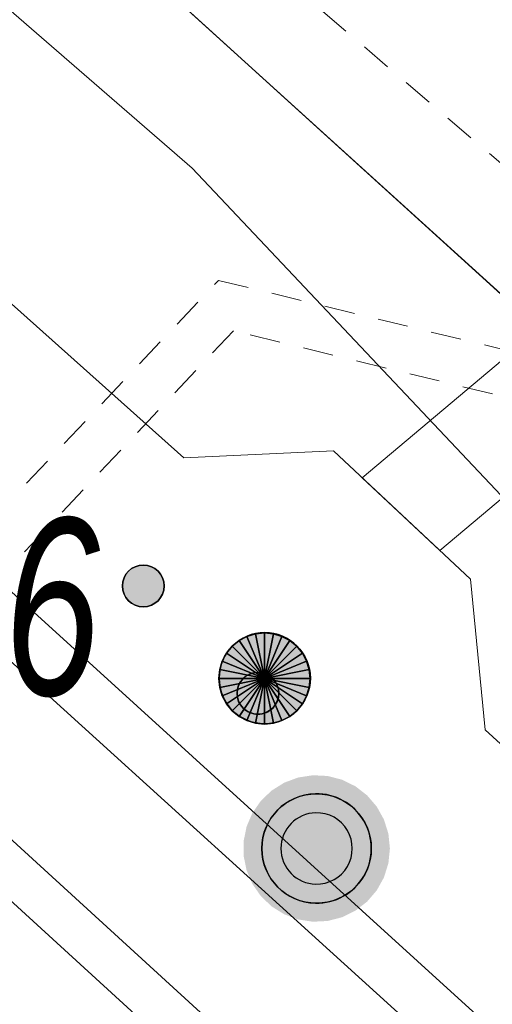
# Model space of a CAD drawing. Header units: metres. Extents: x 2695560 to 2696939, y 1260491 to 1262050.
# Tile 561 of 656: x 2696012 to 2696015, y 1261172 to 1261179. Entities that reach past the tile are written whole.
import ezdxf

# ---------------------------------------------------------------- set-up
doc = ezdxf.new("R2010")
doc.units = ezdxf.units.M
doc.linetypes.add('AUSGEZOGEN', pattern=[0])
doc.linetypes.add('VERDECKT2_S2', pattern=[0.36, 0.2, -0.16])
for name, color, linetype in [('XR$1$AV_Lagefixpunkt-Nr.', 7, 'AUSGEZOGEN'), ('XR$1$AV_Lagefixpunkte', 7, 'AUSGEZOGEN'), ('XR$1$AV_Linien (BB)', 7, 'AUSGEZOGEN'), ('XR$1$EW_LK_Bauwerk_FL_Linie_Punkt', 1, 'AUSGEZOGEN'), ('XR$1$EW_LK_Knoten', 1, 'AUSGEZOGEN'), ('XR$1$Liegenschaftsgrenzen', 7, 'AUSGEZOGEN'), ('XR$1$PFAV', 255, 'AUSGEZOGEN'), ('XR$1$PFEW', 255, 'AUSGEZOGEN'), ('XR$1$RAEW', 8, 'AUSGEZOGEN')]:
    doc.layers.add(name, color=color, linetype=linetype)
for name, color, linetype, lineweight in [('XR$2$ABW-Linie-R-ungenau', 4, 'VERDECKT2_S2', 18), ('XR$2$ABW-LinieFlaeche-R-genau', 4, 'AUSGEZOGEN', 18), ('XR$2$ABW-LinieFlaeche-R-ungenau', 4, 'VERDECKT2_S2', 18), ('XR$2$ELE-Flaeche-oberirdisch', 1, 'AUSGEZOGEN', 18), ('XR$2$ELE-Punkt', 1, 'AUSGEZOGEN', 18), ('XR$2$KOM-Linie-U-genau', 91, 'AUSGEZOGEN', 18)]:
    doc.layers.add(name, color=color, linetype=linetype, lineweight=lineweight)
doc.styles.add('ARIAL', font='arial.ttf')

# ---------------------------------------------------------------- blocks, each defined once
blk = doc.blocks.new('COMPLEXOBJECT_627')
at = {"layer": 'XR$1$AV_Linien (BB)', "color": 7, "linetype": 'AUSGEZOGEN', "transparency": 33554687}
blk.add_lwpolyline([(6008.311, 11177.006), (6056.879, 11132.95), (6078.507, 11113.365)], dxfattribs=at)
blk = doc.blocks.new('BWAV1')
at = {"layer": 'XR$1$PFAV', "transparency": 33554687}
blk.add_hatch(color=7, dxfattribs=at).paths.add_polyline_path([(0.67, 0), (0.6563, 0.1349), (0.6157, 0.2642), (0.5499, 0.3827), (0.4616, 0.4856), (0.3544, 0.5686), (0.2327, 0.6283), (0.1015, 0.6623), (-0.0339, 0.6691), (-0.1679, 0.6486), (-0.2951, 0.6015), (-0.4101, 0.5298), (-0.5084, 0.4364), (-0.5858, 0.3252), (-0.6393, 0.2006), (-0.6666, 0.0678), (-0.6666, -0.0678), (-0.6393, -0.2006), (-0.5858, -0.3252), (-0.5084, -0.4364), (-0.4101, -0.5298), (-0.2951, -0.6015), (-0.1679, -0.6486), (-0.0339, -0.6691), (0.1015, -0.6623), (0.2327, -0.6283), (0.3544, -0.5686), (0.4616, -0.4856), (0.5499, -0.3827), (0.6157, -0.2642), (0.6563, -0.1349)])
at = {"color": 7, "transparency": 33554687}
for radius, start, end in [(0.5, 91.19481, 268.80519), (0.5, 268.80519, 91.19481), (0.3262, 91.19481, 268.80519), (0.3262, 268.80519, 91.19481)]:
    blk.add_arc((0, 0), radius, start, end, dxfattribs=at)
at = {"layer": 'XR$1$PFAV', "transparency": 33554687}
blk.add_circle((0, 0), 0.5, dxfattribs=at)
blk = doc.blocks.new('BEW15')
at = {"layer": 'XR$1$PFEW', "transparency": 33554687}
h = blk.add_hatch(color=7, dxfattribs=at)
h.paths.add_polyline_path([(-0.5, 0), (-0.497, -0.05), (-0.489, -0.1), (-0.477, -0.15), (-0.459, -0.197), (-0.437, -0.242), (-0.41, -0.285), (-0.379, -0.326), (-0.344, -0.362), (-0.306, -0.395), (-0.264, -0.424), (-0.22, -0.449), (-0.173, -0.469), (-0.125, -0.484), (-0.075, -0.494), (-0.025, -0.499), (0.026, -0.499), (0.076, -0.494), (0.126, -0.484), (0.174, -0.469), (0.22, -0.449), (0.265, -0.424), (0.306, -0.395), (0.345, -0.362), (0.38, -0.326), (0.411, -0.285), (0.437, -0.242), (0.46, -0.197), (0.477, -0.15), (0.49, -0.1), (0.498, -0.05), (0.5, 0), (0.498, 0.051), (0.49, 0.101), (0.477, 0.15), (0.46, 0.197), (0.437, 0.243), (0.411, 0.286), (0.38, 0.326), (0.345, 0.363), (0.306, 0.396), (0.265, 0.424), (0.22, 0.449), (0.174, 0.469), (0.126, 0.484), (0.076, 0.494), (0.026, 0.5), (-0.025, 0.5), (-0.075, 0.494), (-0.125, 0.484), (-0.173, 0.469), (-0.22, 0.449), (-0.264, 0.424), (-0.306, 0.396), (-0.344, 0.363), (-0.379, 0.326), (-0.41, 0.286), (-0.437, 0.243), (-0.459, 0.197), (-0.477, 0.15), (-0.489, 0.101), (-0.497, 0.051)])
h.paths.add_polyline_path([(0.01, 0.001), (0.01, 0), (0.01, -0.001), (0.01, -0.002), (0.01, -0.003), (0.009, -0.004), (0.009, -0.005), (0.009, -0.006), (0.008, -0.006), (0.007, -0.007), (0.006, -0.008), (0.006, -0.008), (0.005, -0.009), (0.004, -0.009), (0.003, -0.01), (0.002, -0.01), (0.001, -0.01), (0, -0.01), (-0.001, -0.01), (-0.002, -0.01), (-0.003, -0.009), (-0.004, -0.009), (-0.005, -0.008), (-0.006, -0.008), (-0.007, -0.007), (-0.007, -0.006), (-0.008, -0.006), (-0.008, -0.005), (-0.009, -0.004), (-0.009, -0.003), (-0.009, -0.002), (-0.01, -0.001), (-0.01, 0), (-0.01, 0.001), (-0.009, 0.002), (-0.009, 0.003), (-0.009, 0.004), (-0.008, 0.005), (-0.008, 0.006), (-0.007, 0.007), (-0.007, 0.007), (-0.006, 0.008), (-0.005, 0.009), (-0.004, 0.009), (-0.003, 0.01), (-0.002, 0.01), (-0.001, 0.01), (0, 0.01), (0.001, 0.01), (0.002, 0.01), (0.003, 0.01), (0.004, 0.01), (0.005, 0.009), (0.006, 0.009), (0.006, 0.008), (0.007, 0.007), (0.008, 0.007), (0.009, 0.006), (0.009, 0.005), (0.009, 0.004), (0.01, 0.003), (0.01, 0.002)], flags=16)
at = {"color": 1, "transparency": 33554687}
for start, end in [(0, 180), (180, 0)]:
    blk.add_arc((0, 0), 0.5, start, end, dxfattribs=at)
at = {"layer": 'XR$1$PFEW', "transparency": 33554687}
blk.add_circle((0, 0), 0.5, dxfattribs=at)
blk = doc.blocks.new('BEW957')
at = {"layer": 'XR$1$RAEW', "transparency": 33554687}
blk.add_hatch(color=1, dxfattribs=at).paths.add_polyline_path([(-0.5, 0), (-0.497, -0.051), (-0.49, -0.101), (-0.477, -0.15), (-0.459, -0.197), (-0.437, -0.243), (-0.41, -0.286), (-0.379, -0.326), (-0.344, -0.362), (-0.306, -0.395), (-0.264, -0.424), (-0.22, -0.449), (-0.174, -0.469), (-0.125, -0.484), (-0.076, -0.494), (-0.025, -0.499), (0.025, -0.499), (0.076, -0.494), (0.125, -0.484), (0.174, -0.469), (0.22, -0.449), (0.264, -0.424), (0.306, -0.395), (0.344, -0.362), (0.379, -0.326), (0.41, -0.286), (0.437, -0.243), (0.459, -0.197), (0.477, -0.15), (0.49, -0.101), (0.497, -0.051), (0.5, 0), (0.497, 0.051), (0.49, 0.101), (0.477, 0.15), (0.459, 0.197), (0.437, 0.243), (0.41, 0.286), (0.379, 0.326), (0.344, 0.362), (0.306, 0.395), (0.264, 0.424), (0.22, 0.449), (0.174, 0.469), (0.125, 0.484), (0.076, 0.494), (0.025, 0.499), (-0.025, 0.499), (-0.076, 0.494), (-0.125, 0.484), (-0.174, 0.469), (-0.22, 0.449), (-0.264, 0.424), (-0.306, 0.395), (-0.344, 0.362), (-0.379, 0.326), (-0.41, 0.286), (-0.437, 0.243), (-0.459, 0.197), (-0.477, 0.15), (-0.49, 0.101), (-0.497, 0.051)])
at = {"color": 1, "transparency": 33554687}
for start, end in [(90, 180), (0, 90), (180, 270), (270, 0)]:
    blk.add_arc((0, 0), 0.5, start, end, dxfattribs=at)
at = {"layer": 'XR$1$RAEW', "color": 1, "transparency": 33554687}
blk.add_circle((0, 0), 0.5, dxfattribs=at)
blk = doc.blocks.new('ELE-SCHACHT_RUND')
at = {"layer": 'XR$2$ELE-Punkt', "linetype": 'AUSGEZOGEN', "lineweight": 25, "transparency": 33554687}
for points in [[(-114.8, 277.2, 2500), (0, 0, 2500), (-166.7, 249.4, 2500)], [(-114.8, 277.2), (0, 0), (-166.7, 249.4)], [(-114.8, 277.2, 2500), (-114.8, 277.2), (-166.7, 249.4), (-166.7, 249.4, 2500)], [(-58.5, 294.2, 2500), (0, 0, 2500), (-114.8, 277.2, 2500)], [(-58.5, 294.2), (0, 0), (-114.8, 277.2)], [(-58.5, 294.2, 2500), (-58.5, 294.2), (-114.8, 277.2), (-114.8, 277.2, 2500)], [(0, 300, 2500), (0, 0, 2500), (-58.5, 294.2, 2500)], [(0, 300), (0, 0), (-58.5, 294.2)], [(0, 300, 2500), (0, 300), (-58.5, 294.2), (-58.5, 294.2, 2500)], [(58.5, 294.2, 2500), (0, 0, 2500), (0, 300, 2500)], [(58.5, 294.2), (0, 0), (0, 300)], [(58.5, 294.2, 2500), (58.5, 294.2), (0, 300), (0, 300, 2500)], [(114.8, 277.2, 2500), (0, 0, 2500), (58.5, 294.2, 2500)], [(114.8, 277.2), (0, 0), (58.5, 294.2)], [(166.7, 249.4, 2500), (0, 0, 2500), (114.8, 277.2, 2500)], [(166.7, 249.4), (0, 0), (114.8, 277.2)], [(114.8, 277.2, 2500), (114.8, 277.2), (58.5, 294.2), (58.5, 294.2, 2500)], [(166.7, 249.4, 2500), (166.7, 249.4), (114.8, 277.2), (114.8, 277.2, 2500)], [(-212.1, 212.1, 2500), (0, 0, 2500), (-249.4, 166.7, 2500)], [(-212.1, 212.1), (0, 0), (-249.4, 166.7)], [(-212.1, 212.1, 2500), (-212.1, 212.1), (-249.4, 166.7), (-249.4, 166.7, 2500)], [(-166.7, 249.4, 2500), (0, 0, 2500), (-212.1, 212.1, 2500)], [(-166.7, 249.4), (0, 0), (-212.1, 212.1)], [(-166.7, 249.4, 2500), (-166.7, 249.4), (-212.1, 212.1), (-212.1, 212.1, 2500)], [(212.1, 212.1, 2500), (0, 0, 2500), (166.7, 249.4, 2500)], [(212.1, 212.1), (0, 0), (166.7, 249.4)], [(249.4, 166.7, 2500), (0, 0, 2500), (212.1, 212.1, 2500)], [(249.4, 166.7), (0, 0), (212.1, 212.1)], [(212.1, 212.1, 2500), (212.1, 212.1), (166.7, 249.4), (166.7, 249.4, 2500)], [(249.4, 166.7, 2500), (249.4, 166.7), (212.1, 212.1), (212.1, 212.1, 2500)], [(-249.4, 166.7, 2500), (0, 0, 2500), (-277.2, 114.8, 2500)], [(-249.4, 166.7), (0, 0), (-277.2, 114.8)], [(-249.4, 166.7, 2500), (-249.4, 166.7), (-277.2, 114.8), (-277.2, 114.8, 2500)], [(277.2, 114.8, 2500), (0, 0, 2500), (249.4, 166.7, 2500)], [(277.2, 114.8), (0, 0), (249.4, 166.7)], [(277.2, 114.8, 2500), (277.2, 114.8), (249.4, 166.7), (249.4, 166.7, 2500)], [(-277.2, 114.8, 2500), (0, 0, 2500), (-294.2, 58.5, 2500)], [(-277.2, 114.8), (0, 0), (-294.2, 58.5)], [(-277.2, 114.8, 2500), (-277.2, 114.8), (-294.2, 58.5), (-294.2, 58.5, 2500)], [(294.2, 58.5, 2500), (0, 0, 2500), (277.2, 114.8, 2500)], [(294.2, 58.5), (0, 0), (277.2, 114.8)], [(294.2, 58.5, 2500), (294.2, 58.5), (277.2, 114.8), (277.2, 114.8, 2500)], [(-294.2, 58.5, 2500), (0, 0, 2500), (-300, 0, 2500)], [(-294.2, 58.5), (0, 0), (-300, 0)], [(-294.2, 58.5, 2500), (-294.2, 58.5), (-300, 0), (-300, 0, 2500)], [(-300, 0, 2500), (0, 0, 2500), (-294.2, -58.5, 2500)], [(-300, 0), (0, 0), (-294.2, -58.5)], [(-294.2, -58.5, 2500), (0, 0, 2500), (-277.2, -114.8, 2500)], [(-294.2, -58.5), (0, 0), (-277.2, -114.8)], [(-277.2, -114.8, 2500), (0, 0, 2500), (-249.4, -166.7, 2500)], [(-277.2, -114.8), (0, 0), (-249.4, -166.7)], [(-249.4, -166.7, 2500), (0, 0, 2500), (-212.1, -212.1, 2500)], [(-249.4, -166.7), (0, 0), (-212.1, -212.1)], [(-212.1, -212.1, 2500), (0, 0, 2500), (-166.7, -249.4, 2500)], [(-212.1, -212.1), (0, 0), (-166.7, -249.4)], [(-166.7, -249.4, 2500), (0, 0, 2500), (-114.8, -277.2, 2500)], [(-166.7, -249.4), (0, 0), (-114.8, -277.2)], [(-114.8, -277.2, 2500), (0, 0, 2500), (-58.5, -294.2, 2500)], [(-114.8, -277.2), (0, 0), (-58.5, -294.2)], [(-58.5, -294.2, 2500), (0, 0, 2500), (0, -300, 2500)], [(-58.5, -294.2), (0, 0), (0, -300)], [(300, 0, 2500), (0, 0, 2500), (294.2, 58.5, 2500)], [(300, 0), (0, 0), (294.2, 58.5)], [(0, -300, 2500), (0, 0, 2500), (58.5, -294.2, 2500)], [(58.5, -294.2, 2500), (0, 0, 2500), (114.8, -277.2, 2500)], [(114.8, -277.2, 2500), (0, 0, 2500), (166.7, -249.4, 2500)], [(166.7, -249.4, 2500), (0, 0, 2500), (212.1, -212.1, 2500)], [(212.1, -212.1, 2500), (0, 0, 2500), (249.4, -166.7, 2500)], [(249.4, -166.7, 2500), (0, 0, 2500), (277.2, -114.8, 2500)], [(277.2, -114.8, 2500), (0, 0, 2500), (294.2, -58.5, 2500)], [(294.2, -58.5, 2500), (0, 0, 2500), (300, 0, 2500)], [(0, -300), (0, 0), (58.5, -294.2)], [(58.5, -294.2), (0, 0), (114.8, -277.2)], [(114.8, -277.2), (0, 0), (166.7, -249.4)], [(166.7, -249.4), (0, 0), (212.1, -212.1)], [(212.1, -212.1), (0, 0), (249.4, -166.7)], [(249.4, -166.7), (0, 0), (277.2, -114.8)], [(277.2, -114.8), (0, 0), (294.2, -58.5)], [(294.2, -58.5), (0, 0), (300, 0)], [(300, 0, 2500), (300, 0), (294.2, 58.5), (294.2, 58.5, 2500)], [(-300, 0, 2500), (-300, 0), (-294.2, -58.5), (-294.2, -58.5, 2500)], [(-294.2, -58.5, 2500), (-294.2, -58.5), (-277.2, -114.8), (-277.2, -114.8, 2500)], [(277.2, -114.8, 2500), (277.2, -114.8), (294.2, -58.5), (294.2, -58.5, 2500)], [(294.2, -58.5, 2500), (294.2, -58.5), (300, 0), (300, 0, 2500)], [(-277.2, -114.8, 2500), (-277.2, -114.8), (-249.4, -166.7), (-249.4, -166.7, 2500)], [(249.4, -166.7, 2500), (249.4, -166.7), (277.2, -114.8), (277.2, -114.8, 2500)], [(-249.4, -166.7, 2500), (-249.4, -166.7), (-212.1, -212.1), (-212.1, -212.1, 2500)], [(212.1, -212.1, 2500), (212.1, -212.1), (249.4, -166.7), (249.4, -166.7, 2500)], [(-212.1, -212.1, 2500), (-212.1, -212.1), (-166.7, -249.4), (-166.7, -249.4, 2500)], [(-166.7, -249.4, 2500), (-166.7, -249.4), (-114.8, -277.2), (-114.8, -277.2, 2500)], [(114.8, -277.2, 2500), (114.8, -277.2), (166.7, -249.4), (166.7, -249.4, 2500)], [(166.7, -249.4, 2500), (166.7, -249.4), (212.1, -212.1), (212.1, -212.1, 2500)], [(-114.8, -277.2, 2500), (-114.8, -277.2), (-58.5, -294.2), (-58.5, -294.2, 2500)], [(-58.5, -294.2, 2500), (-58.5, -294.2), (0, -300), (0, -300, 2500)], [(0, -300, 2500), (0, -300), (58.5, -294.2), (58.5, -294.2, 2500)], [(58.5, -294.2, 2500), (58.5, -294.2), (114.8, -277.2), (114.8, -277.2, 2500)]]:
    blk.add_3dface(points, dxfattribs=at)

msp = doc.modelspace()

# ---------------------------------------------------------------- linework, layer by layer
at = {"layer": 'XR$1$AV_Linien (BB)', "color": 7, "linetype": 'AUSGEZOGEN', "transparency": 33554687}
msp.add_lwpolyline([(2696011.981, 1261179.711), (2696018.053, 1261174.2), (2696061.352, 1261134.897), (2696060.716, 1261134.141), (2696071.236, 1261124.558)], dxfattribs=at)
at = {"layer": 'XR$1$Liegenschaftsgrenzen', "color": 7, "linetype": 'AUSGEZOGEN', "transparency": 33554687}
msp.add_line((2696011.981, 1261179.711), (2696018.153, 1261174.109), dxfattribs=at)
at = {"layer": 'XR$2$ABW-Linie-R-ungenau', "linetype": 'VERDECKT2_S2', "transparency": 33554687}
msp.add_line((2695994.745, 1261195.102), (2696016.847, 1261176.251), dxfattribs=at)
at = {"layer": 'XR$2$ABW-LinieFlaeche-R-genau', "linetype": 'AUSGEZOGEN', "transparency": 33554687}
msp.add_lwpolyline([(2696040.6008, 1261146.6183), (2696010.8778, 1261173.7993), (2696011.0802, 1261174.0207), (2696040.8032, 1261146.8397), (2696040.6008, 1261146.6183)], close=True, dxfattribs=at)
at = {"layer": 'XR$2$ABW-LinieFlaeche-R-ungenau', "linetype": 'VERDECKT2_S2', "transparency": 33554687}
msp.add_lwpolyline([(2696017.1326, 1261175.7232), (2696013.3302, 1261176.6477), (2696011.198, 1261174.3929), (2696010.98, 1261174.5991), (2696013.2318, 1261176.9803), (2696017.2034, 1261176.0148), (2696017.1326, 1261175.7232)], close=True, dxfattribs=at)
at = {"layer": 'XR$2$ELE-Flaeche-oberirdisch', "transparency": 33554687}
msp.add_lwpolyline([(2696031.744, 1261191.482), (2696025.908, 1261186.517), (2696025.517, 1261186.188), (2696025.134, 1261185.849), (2696024.76, 1261185.5), (2696024.394, 1261185.143), (2696024.037, 1261184.777), (2696023.69, 1261184.402), (2696023.351, 1261184.019), (2696023.022, 1261183.628), (2696021.121, 1261181.522), (2696014.177, 1261175.681), (2696014.688, 1261175.203), (2696021.615, 1261181.024), (2696023.53, 1261183.146), (2696023.855, 1261183.533), (2696024.19, 1261183.912), (2696024.534, 1261184.282), (2696024.887, 1261184.644), (2696025.249, 1261184.998), (2696025.619, 1261185.342), (2696025.997, 1261185.677), (2696026.384, 1261186.003), (2696032.228, 1261190.974)], dxfattribs=at)
msp.add_lwpolyline([(2696010.463, 1261176.209), (2696015.658, 1261171.486), (2696016.603, 1261172.548), (2696014.986, 1261174.023), (2696014.89, 1261175.014), (2696013.988, 1261175.859), (2696013.003, 1261175.812), (2696011.413, 1261177.231), (2696010.463, 1261176.209)], close=True, dxfattribs=at)
at = {"layer": 'XR$2$KOM-Linie-U-genau', "linetype": 'AUSGEZOGEN', "transparency": 33554687}
msp.add_lwpolyline([(2696011.354, 1261179.196), (2696013.058, 1261177.719), (2696019.083, 1261171.338)], dxfattribs=at)

# ---------------------------------------------------------------- block references
at = {"layer": 'XR$1$AV_Lagefixpunkte', "color": 7, "linetype": 'AUSGEZOGEN', "lineweight": -3, "transparency": 33554687, "xscale": 0.7199999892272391, "yscale": 0.7199999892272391}
msp.add_blockref('BWAV1', (2696013.877, 1261173.243, 436.475), dxfattribs=at)
at = {"layer": 'XR$1$AV_Linien (BB)', "color": 7, "linetype": 'AUSGEZOGEN', "lineweight": -3, "transparency": 33554687}
msp.add_blockref('COMPLEXOBJECT_627', (2690000.97, 1249999.81), dxfattribs=at)
at = {"layer": 'XR$1$EW_LK_Bauwerk_FL_Linie_Punkt', "color": 1, "linetype": 'AUSGEZOGEN', "lineweight": -3, "transparency": 33554687, "xscale": 0.5999999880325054, "yscale": 0.5999999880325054}
msp.add_blockref('BEW15', (2696013.536, 1261174.363), dxfattribs=at)
at = {"layer": 'XR$1$EW_LK_Knoten', "color": 1, "linetype": 'AUSGEZOGEN', "lineweight": -3, "transparency": 33554687, "xscale": 0.2749999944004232, "yscale": 0.2749999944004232}
for p in [(2696012.737, 1261174.97), (2696013.491, 1261174.264)]:
    msp.add_blockref('BEW957', p, dxfattribs=at)
at = {"layer": 'XR$1$EW_LK_Knoten', "color": 1, "linetype": 'AUSGEZOGEN', "lineweight": -3, "transparency": 33554687, "xscale": 0.2749999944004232, "yscale": 0.2749999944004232, "rotation": 45}
msp.add_blockref('BEW957', (2696013.491, 1261174.264), dxfattribs=at)
at = {"layer": 'XR$2$ELE-Punkt', "color": 1, "linetype": 'AUSGEZOGEN', "lineweight": 18, "transparency": 33554687, "xscale": 0.001, "yscale": 0.001, "zscale": 0.001, "rotation": 270}
msp.add_blockref('ELE-SCHACHT_RUND', (2696013.534, 1261174.361), dxfattribs=at)

# ---------------------------------------------------------------- texts
at = {"layer": 'XR$1$AV_Lagefixpunkt-Nr.', "color": 7, "transparency": 33554687, "insert": (2696007.397, 1261174.236), "char_height": 1.162102, "width": 5.502338, "attachment_point": 7, "style": 'ARIAL'}
msp.add_mtext('\\A1;{\\fArial|i1|b0;\\H1.162102;\\W0.700000;\\C7;20103056}\\P', dxfattribs=at)

doc.saveas('drawing.dxf')
